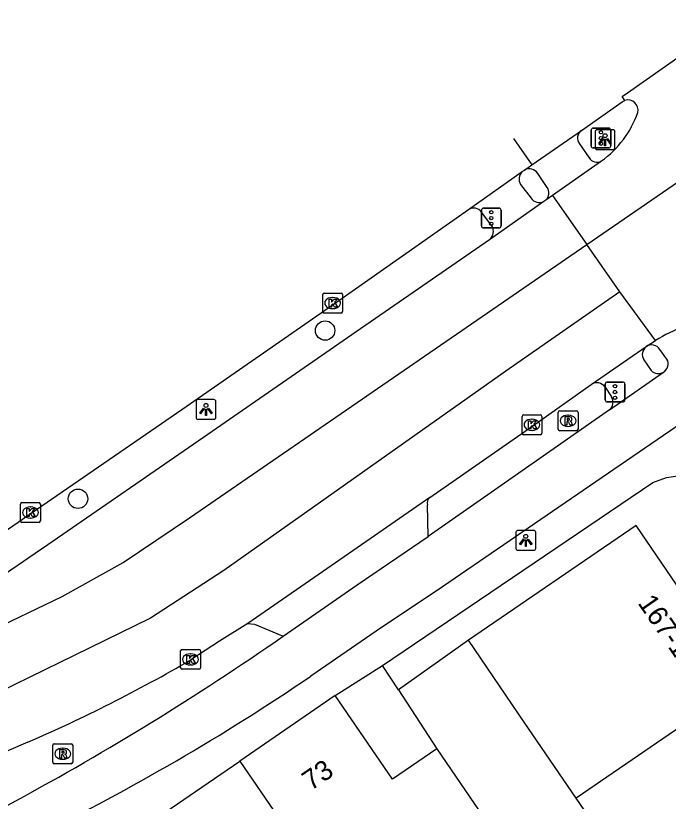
# Model space of a CAD drawing. Extents: x 158087 to 159494, y 382905 to 383981.
# Drawn here: x 158313.1 to 158346, y 383429.07 to 383468.67 of the extents above; entities that cross this region are included whole.
import ezdxf

# ---------------------------------------------------------------- set-up
doc = ezdxf.new("R2010")
doc.units = 0
for name, color, linetype in [('IMGEO_Boom', 7, 'Continuous'), ('IMGEO_Fietspad_gesloten', 7, 'Continuous'), ('IMGEO_Fietspad_open', 7, 'Continuous'), ('IMGEO_Kolk', 7, 'Continuous'), ('IMGEO_Lichtpunt', 7, 'Continuous'), ('IMGEO_OVBaan_gesloten', 7, 'Continuous'), ('IMGEO_Pand', 7, 'Continuous'), ('IMGEO_Pand_nummerreeks', 7, 'Continuous'), ('IMGEO_Rijbaan_lokaal_open', 7, 'Continuous'), ('IMGEO_Rijbaan_regionaal_gesloten', 7, 'Continuous'), ('IMGEO_Rioolput', 7, 'Continuous'), ('IMGEO_Verkeersregelinstallatiepaal', 7, 'Continuous'), ('IMGEO_Voetpad_open', 7, 'Continuous')]:
    doc.layers.add(name, color=color, linetype=linetype)

msp = doc.modelspace()

# ---------------------------------------------------------------- linework, layer by layer
at = {"layer": 'IMGEO_Boom'}
for centre in [(158328.701, 383452.796), (158316.242, 383444.318)]:
    msp.add_circle(centre, 0.489, dxfattribs=at)
at = {"layer": 'IMGEO_Fietspad_gesloten'}
for points in [[(158345.934, 383451.36), (158345.577, 383451.846)], [(158343.03, 383448.797), (158345.757, 383450.698)], [(158343.03, 383448.797), (158333.895, 383442.423)], [(158346.988, 383448.345), (158334.625, 383439.878), (158331.268, 383437.639), (158327.979, 383435.374)], [(158308.874, 383426.798), (158313.101, 383429.091)]]:
    msp.add_lwpolyline(points, dxfattribs=at)
for centre, radius, start, end in [((158345.164, 383451.585), 0.488, 32.3511, 124.3252), ((158345.495, 383451.123), 0.499, 301.7088, 28.353), ((158245.482, 383554.045), 142.077, 298.42008, 304.80725), ((158263.884, 383529.699), 114.041, 296.15135, 304.19655)]:
    msp.add_arc(centre, radius, start, end, dxfattribs=at)
at = {"layer": 'IMGEO_Fietspad_open'}
for points in [[(158341.521, 383462.216), (158342.006, 383461.512)], [(158339.891, 383460.016), (158339.425, 383460.714)]]:
    msp.add_lwpolyline(points, dxfattribs=at)
for centre, radius, start, end in [((158341.904, 383462.501), 0.477, 125.8806, 216.6911), ((158342.402, 383461.737), 0.455, 209.5681, 300.3869), ((158338.992, 383460.428), 0.519, 33.4689, 117.2963), ((158339.499, 383459.727), 0.487, 313.8287, 36.3477)]:
    msp.add_arc(centre, radius, start, end, dxfattribs=at)
at = {"layer": 'IMGEO_Kolk'}
for p, q in [((158328.579, 383453.754), (158328.579, 383454.606)), ((158328.654, 383454.68), (158329.506, 383454.68)), ((158329.58, 383454.606), (158329.58, 383453.754)), ((158329.067, 383454.46), (158329.092, 383454.46)), ((158329.09, 383453.9), (158329.065, 383453.9)), ((158329.506, 383453.68), (158328.654, 383453.68)), ((158338.628, 383447.62), (158338.628, 383448.472)), ((158338.703, 383448.546), (158339.555, 383448.546)), ((158339.116, 383448.326), (158339.141, 383448.326)), ((158339.629, 383448.472), (158339.629, 383447.62)), ((158339.555, 383447.546), (158338.703, 383447.546)), ((158339.139, 383447.766), (158339.114, 383447.766)), ((158313.343, 383443.199), (158313.343, 383444.051)), ((158313.418, 383444.125), (158314.27, 383444.125)), ((158313.831, 383443.905), (158313.856, 383443.905)), ((158314.344, 383444.051), (158314.344, 383443.199)), ((158314.27, 383443.125), (158313.418, 383443.125)), ((158313.854, 383443.345), (158313.829, 383443.345)), ((158321.414, 383435.794), (158321.414, 383436.646)), ((158321.489, 383436.72), (158322.341, 383436.72)), ((158321.902, 383436.5), (158321.927, 383436.5)), ((158322.415, 383436.646), (158322.415, 383435.794)), ((158321.925, 383435.94), (158321.9, 383435.94)), ((158322.341, 383435.72), (158321.489, 383435.72))]:
    msp.add_line(p, q, dxfattribs=at)
for points in [[(158328.579, 383453.754), (158328.579, 383454.606)], [(158328.654, 383454.68), (158329.506, 383454.68)], [(158329.58, 383454.606), (158329.58, 383453.754)], [(158328.9, 383454.38), (158329.023, 383454.38), (158329.023, 383454.229), (158329.153, 383454.38), (158329.317, 383454.38), (158329.171, 383454.229), (158329.324, 383453.98), (158329.172, 383453.98), (158329.087, 383454.144), (158329.023, 383454.077), (158329.023, 383453.98), (158328.9, 383453.98), (158328.9, 383454.38)], [(158329.506, 383453.68), (158328.654, 383453.68)], [(158338.628, 383447.62), (158338.628, 383448.472)], [(158338.703, 383448.546), (158339.555, 383448.546)], [(158338.949, 383448.246), (158339.072, 383448.246), (158339.072, 383448.095), (158339.202, 383448.246), (158339.366, 383448.246), (158339.22, 383448.095), (158339.373, 383447.846), (158339.221, 383447.846), (158339.136, 383448.01), (158339.072, 383447.943), (158339.072, 383447.846), (158338.949, 383447.846), (158338.949, 383448.246)], [(158339.629, 383448.472), (158339.629, 383447.62)], [(158339.555, 383447.546), (158338.703, 383447.546)], [(158313.343, 383443.199), (158313.343, 383444.051)], [(158313.418, 383444.125), (158314.27, 383444.125)], [(158314.344, 383444.051), (158314.344, 383443.199)], [(158313.664, 383443.825), (158313.787, 383443.825), (158313.787, 383443.674), (158313.917, 383443.825), (158314.081, 383443.825), (158313.935, 383443.674), (158314.088, 383443.425), (158313.936, 383443.425), (158313.851, 383443.589), (158313.787, 383443.522), (158313.787, 383443.425), (158313.664, 383443.425), (158313.664, 383443.825)], [(158314.27, 383443.125), (158313.418, 383443.125)], [(158321.414, 383435.794), (158321.414, 383436.646)], [(158321.489, 383436.72), (158322.341, 383436.72)], [(158321.735, 383436.42), (158321.858, 383436.42), (158321.858, 383436.269), (158321.988, 383436.42), (158322.152, 383436.42), (158322.006, 383436.269), (158322.159, 383436.02), (158322.007, 383436.02), (158321.922, 383436.184), (158321.858, 383436.117), (158321.858, 383436.02), (158321.735, 383436.02), (158321.735, 383436.42)], [(158322.415, 383436.646), (158322.415, 383435.794)], [(158322.341, 383435.72), (158321.489, 383435.72)]]:
    msp.add_lwpolyline(points, dxfattribs=at)
for centre, start, end in [((158328.656, 383454.604), 91.552, 178.448), ((158328.656, 383454.604), 91.552, 178.448), ((158329.504, 383454.604), 1.552, 88.448), ((158329.504, 383454.604), 1.552, 88.448), ((158328.656, 383453.756), 181.552, 268.448), ((158328.656, 383453.756), 181.552, 268.448), ((158329.504, 383453.756), 271.552, 358.448), ((158329.504, 383453.756), 271.552, 358.448), ((158338.705, 383448.47), 91.552, 178.448), ((158338.705, 383448.47), 91.552, 178.448), ((158339.553, 383448.47), 1.552, 88.448), ((158339.553, 383448.47), 1.552, 88.448), ((158338.705, 383447.622), 181.552, 268.448), ((158338.705, 383447.622), 181.552, 268.448), ((158339.553, 383447.622), 271.552, 358.448), ((158339.553, 383447.622), 271.552, 358.448), ((158313.42, 383444.049), 91.552, 178.448), ((158313.42, 383444.049), 91.552, 178.448), ((158314.268, 383444.049), 1.552, 88.448), ((158314.268, 383444.049), 1.552, 88.448), ((158313.42, 383443.201), 181.552, 268.448), ((158313.42, 383443.201), 181.552, 268.448), ((158314.268, 383443.201), 271.552, 358.448), ((158314.268, 383443.201), 271.552, 358.448), ((158321.491, 383436.644), 91.552, 178.448), ((158321.491, 383436.644), 91.552, 178.448), ((158322.339, 383436.644), 1.552, 88.448), ((158322.339, 383436.644), 1.552, 88.448), ((158321.491, 383435.796), 181.552, 268.448), ((158321.491, 383435.796), 181.552, 268.448), ((158322.339, 383435.796), 271.552, 358.448), ((158322.339, 383435.796), 271.552, 358.448)]:
    msp.add_arc(centre, 0.0765, start, end, dxfattribs=at)
for centre, major_axis, ratio, start_param, end_param in [((158329.066, 383454.18), (-0.387, 0.002), 0.722429, 4.712389, 7.853982), ((158329.091, 383454.18), (-0.39, 0.002), 0.717154, 1.570796, 4.712389), ((158339.115, 383448.046), (-0.387, 0.002), 0.722429, 4.712389, 7.853982), ((158339.14, 383448.046), (-0.39, 0.002), 0.717154, 1.570796, 4.712389), ((158313.83, 383443.625), (-0.387, 0.002), 0.722429, 4.712389, 7.853982), ((158313.855, 383443.625), (-0.39, 0.002), 0.717154, 1.570796, 4.712389), ((158321.901, 383436.22), (-0.387, 0.002), 0.722429, 4.712389, 7.853982), ((158321.926, 383436.22), (-0.39, 0.002), 0.717154, 1.570796, 4.712389)]:
    msp.add_ellipse(centre, major_axis=major_axis, ratio=ratio, start_param=start_param, end_param=end_param, dxfattribs=at)
at = {"layer": 'IMGEO_Lichtpunt'}
for p, q in [((158343.217, 383462.918), (158342.409, 383462.918)), ((158343.217, 383462.918), (158342.409, 383462.918)), ((158342.315, 383462.823), (158342.315, 383462.016)), ((158342.315, 383462.823), (158342.315, 383462.016)), ((158343.311, 383462.016), (158343.311, 383462.823)), ((158343.311, 383462.016), (158343.311, 383462.823)), ((158342.409, 383461.922), (158343.217, 383461.922)), ((158342.409, 383461.922), (158343.217, 383461.922)), ((158322.196, 383449.225), (158322.196, 383448.418)), ((158322.196, 383449.225), (158322.196, 383448.418)), ((158323.098, 383449.32), (158322.29, 383449.32)), ((158323.098, 383449.32), (158322.29, 383449.32)), ((158323.192, 383448.418), (158323.192, 383449.225)), ((158323.192, 383448.418), (158323.192, 383449.225)), ((158322.29, 383448.324), (158323.098, 383448.324)), ((158322.29, 383448.324), (158323.098, 383448.324)), ((158339.222, 383442.72), (158338.414, 383442.72)), ((158339.222, 383442.72), (158338.414, 383442.72)), ((158338.32, 383442.625), (158338.32, 383441.818)), ((158338.32, 383442.625), (158338.32, 383441.818)), ((158339.316, 383441.818), (158339.316, 383442.625)), ((158339.316, 383441.818), (158339.316, 383442.625)), ((158338.414, 383441.724), (158339.222, 383441.724)), ((158338.414, 383441.724), (158339.222, 383441.724))]:
    msp.add_line(p, q, dxfattribs=at)
for points in [[(158342.689, 383462.487), (158342.728, 383462.459), (158342.54, 383462.197), (158342.502, 383462.224), (158342.689, 383462.487)], [(158342.901, 383462.459), (158342.939, 383462.486), (158343.126, 383462.224), (158343.087, 383462.196), (158342.901, 383462.459)], [(158342.791, 383462.439), (158342.838, 383462.439), (158342.838, 383462.117), (158342.791, 383462.117), (158342.791, 383462.439)], [(158322.57, 383448.889), (158322.609, 383448.861), (158322.421, 383448.599), (158322.383, 383448.626), (158322.57, 383448.889)], [(158322.672, 383448.841), (158322.719, 383448.841), (158322.719, 383448.519), (158322.672, 383448.519), (158322.672, 383448.841)], [(158322.782, 383448.861), (158322.82, 383448.888), (158323.007, 383448.626), (158322.968, 383448.598), (158322.782, 383448.861)], [(158338.694, 383442.289), (158338.733, 383442.261), (158338.545, 383441.999), (158338.507, 383442.026), (158338.694, 383442.289)], [(158338.906, 383442.261), (158338.944, 383442.288), (158339.131, 383442.026), (158339.092, 383441.998), (158338.906, 383442.261)], [(158338.796, 383442.241), (158338.843, 383442.241), (158338.843, 383441.919), (158338.796, 383441.919), (158338.796, 383442.241)]]:
    msp.add_lwpolyline(points, dxfattribs=at)
for centre in [(158342.814, 383462.621), (158322.695, 383449.023), (158338.819, 383442.423)]:
    msp.add_circle(centre, 0.0994, dxfattribs=at)
for centre, start, end in [((158342.409, 383462.823), 90, 180), ((158342.409, 383462.823), 90, 180), ((158343.217, 383462.823), 0, 90), ((158343.217, 383462.823), 0, 90), ((158342.409, 383462.016), 180, 270), ((158342.409, 383462.016), 180, 270), ((158343.217, 383462.016), 270, 0), ((158343.217, 383462.016), 270, 360), ((158322.29, 383449.225), 90, 180), ((158322.29, 383449.225), 90, 180), ((158323.098, 383449.225), 0, 90), ((158323.098, 383449.225), 0, 90), ((158322.29, 383448.418), 180, 270), ((158322.29, 383448.418), 180, 270), ((158323.098, 383448.418), 270, 0), ((158323.098, 383448.418), 270, 360), ((158338.414, 383442.625), 90, 180), ((158338.414, 383442.625), 90, 180), ((158339.222, 383442.625), 0, 90), ((158339.222, 383442.625), 0, 90), ((158338.414, 383441.818), 180, 270), ((158338.414, 383441.818), 180, 270), ((158339.222, 383441.818), 270, 0), ((158339.222, 383441.818), 270, 360)]:
    msp.add_arc(centre, 0.0946, start, end, dxfattribs=at)
at = {"layer": 'IMGEO_OVBaan_gesloten'}
for points in [[(158343.814, 383464.397), (158343.676, 383464.588), (158343.952, 383464.782), (158359.228, 383475.526), (158359.374, 383475.334)], [(158341.624, 383462.888), (158343.67, 383464.325), (158343.814, 383464.397)], [(158339.124, 383461.146), (158341.624, 383462.888)], [(158338.196, 383462.478), (158339.124, 383461.146)], [(158338.639, 383460.809), (158338.754, 383460.889)], [(158338.754, 383460.889), (158339.124, 383461.146)], [(158335.929, 383458.896), (158338.639, 383460.809)], [(158295.539, 383431.28), (158296.163, 383431.704), (158301.471, 383435.346), (158307.768, 383439.645), (158307.882, 383439.462), (158308.064, 383439.585), (158310.921, 383441.556), (158313.878, 383443.583), (158321.482, 383448.825), (158329.108, 383454.11), (158335.929, 383458.896)]]:
    msp.add_lwpolyline(points, dxfattribs=at)
at = {"layer": 'IMGEO_Pand'}
for points in [[(158350.738, 383435.641), (158347.351, 383440.597), (158346.428, 383439.967), (158344.38, 383442.964), (158335.921, 383437.188)], [(158341.362, 383429.222), (158338.741, 383433.06), (158335.921, 383437.188)], [(158350.738, 383435.641), (158341.362, 383429.222)], [(158329.215, 383434.395), (158324.402, 383431.093)], [(158334.331, 383431.707), (158332.101, 383430.181), (158329.215, 383434.395)], [(158334.331, 383431.707), (158337.156, 383427.582), (158337.365, 383427.276)], [(158319.661, 383427.841), (158324.402, 383431.093)], [(158324.402, 383431.093), (158329.077, 383424.265)], [(158347.106, 383426.149), (158344.567, 383424.529), (158341.362, 383429.222)]]:
    msp.add_lwpolyline(points, dxfattribs=at)
at = {"layer": 'IMGEO_Rijbaan_lokaal_open'}
for points in [[(158333.895, 383442.423), (158333.855, 383444.015)], [(158326.582, 383437.389), (158330.315, 383439.972), (158333.895, 383442.423)], [(158324.807, 383438.031), (158325.143, 383437.999), (158326.582, 383437.389)]]:
    msp.add_lwpolyline(points, dxfattribs=at)
msp.add_arc((158334.233, 383444.096), 0.387, 131.1006, 192.1217, dxfattribs=at)
at = {"layer": 'IMGEO_Rijbaan_regionaal_gesloten'}
for points in [[(158341.897, 383457.133), (158347.053, 383460.68), (158363.802, 383472.617)], [(158342.632, 383461.344), (158340.172, 383459.612)], [(158339.722, 383459.296), (158336.984, 383457.374)], [(158339.836, 383459.376), (158339.722, 383459.296)], [(158340.172, 383459.612), (158339.836, 383459.376)], [(158340.172, 383459.612), (158341.897, 383457.133)], [(158336.984, 383457.374), (158330.259, 383452.734), (158322.573, 383447.399), (158314.717, 383441.998), (158308.469, 383437.723), (158302.339, 383433.494), (158300.358, 383432.136)], [(158300.358, 383432.136), (158306.436, 383435.26), (158311.578, 383437.547), (158315.446, 383439.393), (158318.522, 383441.108), (158321.863, 383443.351), (158341.897, 383457.133)], [(158343.559, 383454.746), (158341.897, 383457.133)], [(158343.559, 383454.746), (158337.813, 383450.749), (158323.595, 383440.705), (158319.89, 383438.29), (158306.888, 383431.938), (158301.723, 383429.162), (158296.442, 383425.805), (158206.611, 383364.391), (158200.003, 383359.875), (158193.317, 383355.261), (158180.047, 383346.206), (158173.4, 383341.65), (158163.611, 383334.93), (158153.45, 383328.028), (158150.139, 383325.717), (158140.153, 383318.963), (158130.088, 383311.713), (158120.725, 383304.43), (158110.059, 383297.015)], [(158345.359, 383452.302), (158343.559, 383454.746)], [(158344.889, 383451.988), (158345.121, 383452.149), (158345.359, 383452.302)], [(158342.121, 383450.082), (158344.889, 383451.988)], [(158333.979, 383444.388), (158339.171, 383448), (158342.121, 383450.082)], [(158333.979, 383444.388), (158329.444, 383441.238), (158324.807, 383438.031)], [(158324.807, 383438.031), (158323.379, 383437.134), (158321.929, 383436.193)], [(158313.719, 383432.044), (158311.865, 383431.251)]]:
    msp.add_lwpolyline(points, dxfattribs=at)
for centre, radius, start, end in [((158343.969, 383463.914), 0.507, 345.4942, 107.7894), ((158339.708, 383465.438), 5.031, 305.5408, 340.8471), ((158349.22, 383446.02), 7.373, 96.835, 121.5722), ((158281.321, 383506.351), 81.063, 293.55753, 300.06283)]:
    msp.add_arc(centre, radius, start, end, dxfattribs=at)
at = {"layer": 'IMGEO_Rioolput'}
for p, q in [((158340.451, 383447.822), (158340.451, 383448.674)), ((158340.526, 383448.748), (158341.378, 383448.748)), ((158341.452, 383448.674), (158341.452, 383447.822)), ((158340.939, 383448.528), (158340.964, 383448.528)), ((158340.962, 383447.968), (158340.937, 383447.968)), ((158341.378, 383447.748), (158340.526, 383447.748)), ((158314.973, 383431.037), (158314.973, 383431.889)), ((158315.048, 383431.963), (158315.9, 383431.963)), ((158315.461, 383431.743), (158315.486, 383431.743)), ((158315.974, 383431.889), (158315.974, 383431.037)), ((158315.484, 383431.183), (158315.459, 383431.183)), ((158315.9, 383430.963), (158315.048, 383430.963))]:
    msp.add_line(p, q, dxfattribs=at)
for points in [[(158340.451, 383447.822), (158340.451, 383448.674)], [(158340.526, 383448.748), (158341.378, 383448.748)], [(158341.452, 383448.674), (158341.452, 383447.822)], [(158341.04, 383448.446), (158340.788, 383448.448), (158340.788, 383448.048)], [(158340.788, 383448.048), (158340.912, 383448.048), (158340.912, 383448.21), (158340.923, 383448.21)], [(158340.966, 383448.367), (158340.912, 383448.367), (158340.912, 383448.286)], [(158340.912, 383448.286), (158340.964, 383448.286)], [(158340.97, 383448.181), (158341.041, 383448.048), (158341.181, 383448.048), (158341.116, 383448.174)], [(158341.378, 383447.748), (158340.526, 383447.748)], [(158314.973, 383431.037), (158314.973, 383431.889)], [(158315.048, 383431.963), (158315.9, 383431.963)], [(158315.562, 383431.661), (158315.31, 383431.663), (158315.31, 383431.263)], [(158315.488, 383431.582), (158315.434, 383431.582), (158315.434, 383431.501)], [(158315.974, 383431.889), (158315.974, 383431.037)], [(158315.31, 383431.263), (158315.434, 383431.263), (158315.434, 383431.425), (158315.445, 383431.425)], [(158315.434, 383431.501), (158315.486, 383431.501)], [(158315.492, 383431.396), (158315.563, 383431.263), (158315.703, 383431.263), (158315.638, 383431.389)], [(158315.9, 383430.963), (158315.048, 383430.963)]]:
    msp.add_lwpolyline(points, dxfattribs=at)
for centre, radius, start, end in [((158340.528, 383448.672), 0.0765, 91.552, 178.448), ((158340.528, 383448.672), 0.0765, 91.552, 178.448), ((158341.376, 383448.672), 0.0765, 1.552, 88.448), ((158341.376, 383448.672), 0.0765, 1.552, 88.448), ((158340.922, 383448.157), 0.0533, 26.0293, 88.6989), ((158340.948, 383448.475), 0.19, 274.7715, 282.9687), ((158340.972, 383448.271), 0.0964, 77.0061, 93.1865), ((158340.986, 383448.328), 0.0378, 276.6634, 79.6772), ((158341.039, 383448.336), 0.109, 350.3612, 89.416), ((158341.037, 383448.336), 0.112, 277.5842, 350.9817), ((158341.021, 383448.121), 0.108, 29.5134, 73.7905), ((158340.528, 383447.824), 0.0765, 181.552, 268.448), ((158340.528, 383447.824), 0.0765, 181.552, 268.448), ((158341.376, 383447.824), 0.0765, 271.552, 358.448), ((158341.376, 383447.824), 0.0765, 271.552, 358.448), ((158315.05, 383431.887), 0.0765, 91.552, 178.448), ((158315.05, 383431.887), 0.0765, 91.552, 178.448), ((158315.494, 383431.486), 0.0964, 77.0061, 93.1865), ((158315.508, 383431.543), 0.0378, 276.6634, 79.6772), ((158315.561, 383431.551), 0.109, 350.3612, 89.416), ((158315.898, 383431.887), 0.0765, 1.552, 88.448), ((158315.898, 383431.887), 0.0765, 1.552, 88.448), ((158315.444, 383431.372), 0.0533, 26.0293, 88.6989), ((158315.47, 383431.69), 0.19, 274.7715, 282.9687), ((158315.559, 383431.551), 0.112, 277.5842, 350.9817), ((158315.543, 383431.336), 0.108, 29.5134, 73.7905), ((158315.05, 383431.039), 0.0765, 181.552, 268.448), ((158315.05, 383431.039), 0.0765, 181.552, 268.448), ((158315.898, 383431.039), 0.0765, 271.552, 358.448), ((158315.898, 383431.039), 0.0765, 271.552, 358.448)]:
    msp.add_arc(centre, radius, start, end, dxfattribs=at)
for centre, major_axis, ratio, start_param, end_param in [((158340.938, 383448.248), (-0.387, 0.002), 0.722429, 4.712389, 7.853982), ((158340.963, 383448.248), (-0.39, 0.002), 0.717154, 1.570796, 4.712389), ((158315.46, 383431.463), (-0.387, 0.002), 0.722429, 4.712389, 7.853982), ((158315.485, 383431.463), (-0.39, 0.002), 0.717154, 1.570796, 4.712389)]:
    msp.add_ellipse(centre, major_axis=major_axis, ratio=ratio, start_param=start_param, end_param=end_param, dxfattribs=at)
at = {"layer": 'IMGEO_Verkeersregelinstallatiepaal'}
for p, q in [((158342.113, 383462.101), (158342.113, 383462.901)), ((158342.113, 383462.901), (158342.113, 383462.101)), ((158342.213, 383463.001), (158343.003, 383463.001)), ((158343.003, 383463.001), (158342.213, 383463.001)), ((158343.103, 383462.901), (158343.103, 383462.101)), ((158343.103, 383462.101), (158343.103, 383462.901)), ((158343.003, 383462.001), (158342.213, 383462.001)), ((158342.213, 383462.001), (158343.003, 383462.001)), ((158336.683, 383458.968), (158337.473, 383458.968)), ((158337.473, 383458.968), (158336.683, 383458.968)), ((158336.583, 383458.068), (158336.583, 383458.868)), ((158336.583, 383458.868), (158336.583, 383458.068)), ((158337.573, 383458.868), (158337.573, 383458.068)), ((158337.573, 383458.068), (158337.573, 383458.868)), ((158337.473, 383457.968), (158336.683, 383457.968)), ((158336.683, 383457.968), (158337.473, 383457.968)), ((158342.921, 383450.199), (158343.711, 383450.199)), ((158343.711, 383450.199), (158342.921, 383450.199)), ((158342.821, 383449.299), (158342.821, 383450.099)), ((158342.821, 383450.099), (158342.821, 383449.299)), ((158343.811, 383450.099), (158343.811, 383449.299)), ((158343.811, 383449.299), (158343.811, 383450.099)), ((158343.711, 383449.199), (158342.921, 383449.199)), ((158342.921, 383449.199), (158343.711, 383449.199))]:
    msp.add_line(p, q, dxfattribs=at)
for centre in [(158342.608, 383462.791), (158342.608, 383462.501), (158342.608, 383462.211), (158337.078, 383458.758), (158337.078, 383458.468), (158337.078, 383458.178), (158343.316, 383449.989), (158343.316, 383449.699), (158343.316, 383449.409)]:
    msp.add_circle(centre, 0.085, dxfattribs=at)
for centre, start, end in [((158342.213, 383462.901), 90, 180), ((158342.213, 383462.901), 90, 180), ((158343.003, 383462.901), 0, 90), ((158343.003, 383462.901), 360, 90), ((158342.213, 383462.101), 180, 270), ((158342.213, 383462.101), 180, 270), ((158343.003, 383462.101), 270, 0), ((158343.003, 383462.101), 270, 0), ((158336.683, 383458.868), 90, 180), ((158336.683, 383458.868), 90, 180), ((158337.473, 383458.868), 0, 90), ((158337.473, 383458.868), 360, 90), ((158336.683, 383458.068), 180, 270), ((158336.683, 383458.068), 180, 270), ((158337.473, 383458.068), 270, 0), ((158337.473, 383458.068), 270, 0), ((158342.921, 383450.099), 90, 180), ((158342.921, 383450.099), 90, 180), ((158343.711, 383450.099), 0, 90), ((158343.711, 383450.099), 360, 90), ((158342.921, 383449.299), 180, 270), ((158342.921, 383449.299), 180, 270), ((158343.711, 383449.299), 270, 0), ((158343.711, 383449.299), 270, 0)]:
    msp.add_arc(centre, 0.1, start, end, dxfattribs=at)
at = {"layer": 'IMGEO_Voetpad_open'}
for points in [[(158338.559, 383460.158), (158339.09, 383459.476)], [(158337.114, 383458.076), (158336.588, 383458.76)], [(158344.774, 383451.316), (158345.134, 383450.78)], [(158342.813, 383449.946), (158343.136, 383449.463)], [(158331.597, 383435.907), (158345.225, 383445.134), (158345.915, 383445.387), (158346.945, 383445.538), (158347.619, 383445.518), (158348.438, 383445.345), (158349.104, 383445.077), (158349.641, 383444.76)], [(158335.921, 383437.188), (158332.403, 383434.682)], [(158329.215, 383434.395), (158331.597, 383435.907)], [(158332.403, 383434.682), (158331.597, 383435.907)], [(158332.403, 383434.682), (158334.331, 383431.707)]]:
    msp.add_lwpolyline(points, dxfattribs=at)
for centre, radius, start, end in [((158338.993, 383460.435), 0.515, 133.4479, 212.5404), ((158339.503, 383459.727), 0.483, 211.2781, 296.9269), ((158336.19, 383458.497), 0.477, 33.4574, 123.2214), ((158336.623, 383457.804), 0.561, 310.0321, 28.985), ((158345.195, 383451.59), 0.502, 127.566, 213.012), ((158345.496, 383451.125), 0.5, 223.6015, 301.402), ((158342.398, 383449.664), 0.502, 34.2494, 123.5132), ((158342.718, 383449.188), 0.5, 308.5834, 33.33)]:
    msp.add_arc(centre, radius, start, end, dxfattribs=at)

# ---------------------------------------------------------------- texts
at = {"layer": 'IMGEO_Pand_nummerreeks'}
for s, rotation, p in [('167-169', 304.6855, (158344.431, 383439.061)), ('73', 34.452, (158327.984, 383429.573))]:
    msp.add_text(s, height=1, rotation=rotation, dxfattribs=at).set_placement(p)

doc.saveas('drawing.dxf')
